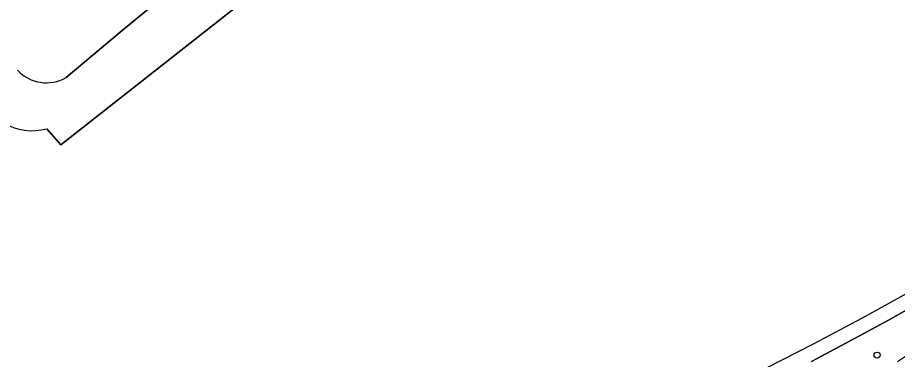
# Model space of a CAD drawing. Extents: x 156141 to 158132, y 385651 to 388333.
# Drawn here: x 157806.3 to 157949.4, y 386500.3 to 386556 of the extents above; entities that cross this region are included whole.
import ezdxf

# ---------------------------------------------------------------- set-up
doc = ezdxf.new("R2010")
doc.units = 0
for name, color, linetype in [('IMGEO_Boom', 7, 'Continuous'), ('IMGEO_Erf', 7, 'Continuous'), ('IMGEO_Fietspad_gesloten', 7, 'Continuous'), ('IMGEO_Groenvoorziening', 7, 'Continuous'), ('IMGEO_Hek', 7, 'Continuous'), ('IMGEO_Rijbaan_lokaal_gesloten', 7, 'Continuous'), ('IMGEO_Spoor', 7, 'Continuous')]:
    doc.layers.add(name, color=color, linetype=linetype)

msp = doc.modelspace()

# ---------------------------------------------------------------- linework, layer by layer
at = {"layer": 'IMGEO_Boom'}
msp.add_circle((157946.13, 386501.03), 0.489, dxfattribs=at)
at = {"layer": 'IMGEO_Erf'}
for points in [[(158035.93, 386618.51), (158037.72, 386616.43), (157980.48, 386568.49), (157943.34, 386624.27), (157931.54, 386628.19), (157867.34, 386577.81), (157813.33, 386535.27), (157811.06, 386537.9)], [(157814.2, 386546.22), (157823.31, 386553.91), (157871.63, 386593.56)], [(157948, 386506.73), (157953.38, 386509.77), (157958.72, 386512.88), (157964.02, 386516.06), (157969.29, 386519.3), (157974.51, 386522.61), (157979.68, 386525.99), (157982.63, 386527.74), (157985.64, 386529.62), (157988.6, 386531.57), (157991.52, 386533.58), (157994.4, 386535.66), (157997.22, 386537.8), (158000, 386540.01), (158002.53, 386542.11), (158005.21, 386544.43), (158007.83, 386546.81), (158010.4, 386549.26), (158012.92, 386551.76), (158015.38, 386554.31), (158017.78, 386556.92)], [(157935.44, 386500), (157937.11, 386500.87), (157940.15, 386502.48), (157942.58, 386503.77), (157948, 386506.73)]]:
    msp.add_lwpolyline(points, dxfattribs=at)
for centre, radius, start, end in [((157811.02, 386551.85), 6.47, 223.3361, 299.4326), ((157808.65, 386546.37), 8.81, 238.2532, 285.9192)]:
    msp.add_arc(centre, radius, start, end, dxfattribs=at)
at = {"layer": 'IMGEO_Fietspad_gesloten'}
msp.add_arc((157708.53, 386888.16), 456.84, 301.8255, 304.159, dxfattribs=at)
at = {"layer": 'IMGEO_Groenvoorziening'}
msp.add_lwpolyline([(157953.38, 386509.77), (157948, 386506.73), (157942.58, 386503.77), (157940.15, 386502.48), (157937.11, 386500.87), (157935.44, 386500)], dxfattribs=at)
msp.add_arc((157708.53, 386888.16), 456.84, 301.8255, 304.159, dxfattribs=at)
at = {"layer": 'IMGEO_Hek'}
for points in [[(157979.68, 386525.99), (157974.51, 386522.61), (157969.29, 386519.3), (157964.02, 386516.06), (157958.72, 386512.88), (157953.38, 386509.77), (157948, 386506.73), (157942.58, 386503.77), (157940.15, 386502.48)], [(157940.15, 386502.48), (157937.11, 386500.87), (157935.44, 386500)]]:
    msp.add_lwpolyline(points, dxfattribs=at)
at = {"layer": 'IMGEO_Rijbaan_lokaal_gesloten'}
for points in [[(157811.06, 386537.9), (157813.33, 386535.27), (157867.34, 386577.81), (157931.54, 386628.19), (157943.34, 386624.27), (157980.48, 386568.49), (158037.72, 386616.43), (158035.93, 386618.51)], [(157871.63, 386593.56), (157823.31, 386553.91), (157814.2, 386546.22)]]:
    msp.add_lwpolyline(points, dxfattribs=at)
for centre, radius, start, end in [((157811.02, 386551.85), 6.47, 223.3361, 299.4326), ((157808.65, 386546.37), 8.81, 238.2532, 285.9192)]:
    msp.add_arc(centre, radius, start, end, dxfattribs=at)
at = {"layer": 'IMGEO_Spoor'}
msp.add_lwpolyline([(157951.96, 386511.62), (157943.72, 386507.04), (157935.76, 386502.8), (157923.11, 386496.35), (157910.78, 386490.44), (157897.77, 386484.55), (157884.9, 386479.08), (157872.28, 386473.93), (157865.09, 386471.17), (157853.79, 386467.14), (157848.15, 386465.39), (157843.02, 386463.98), (157837.26, 386462.56), (157831.93, 386461.38), (157823.79, 386459.92), (157820.12, 386459.44), (157814, 386459.06), (157808.96, 386459.02), (157801.86, 386459.27), (157794.87, 386459.67), (157787.6, 386460.44), (157779.32, 386461.65), (157771.85, 386463.12)], dxfattribs=at)

doc.saveas('drawing.dxf')
